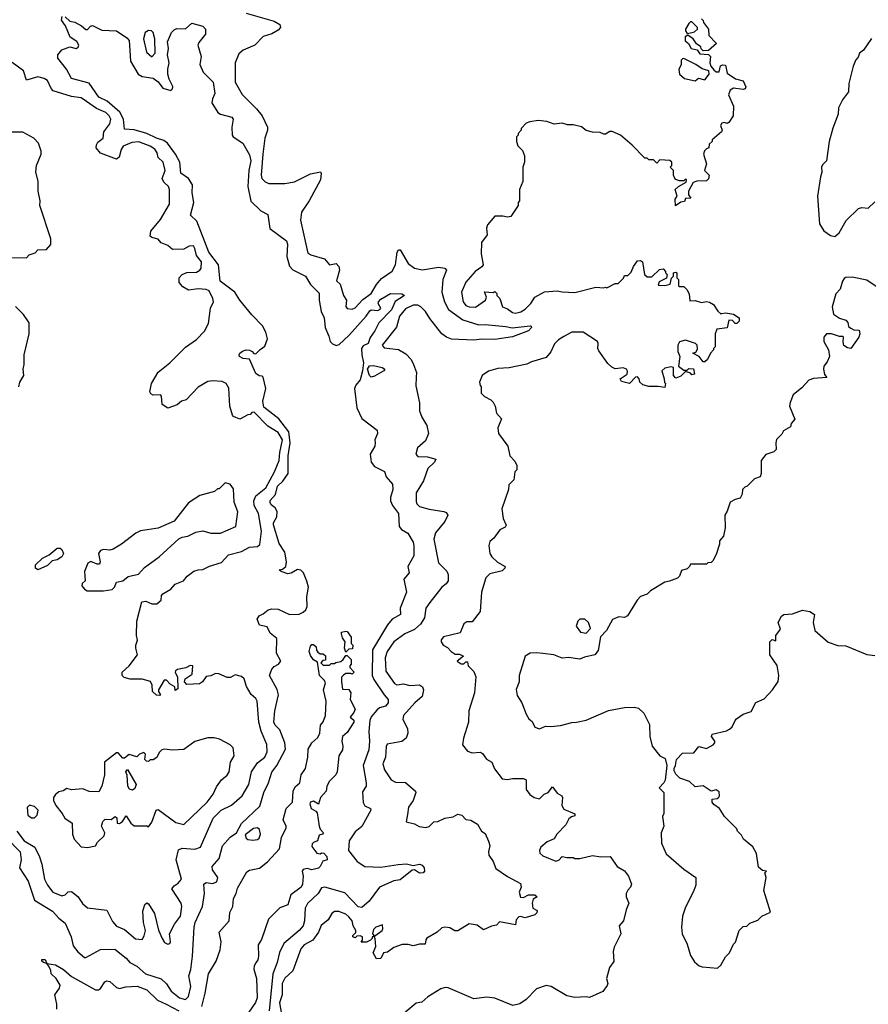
# Model space of a CAD drawing. Extents: x 2210602 to 2357277, y 510288 to 673808.
# Tile 365 of 464: x 2286482 to 2291775, y 624195 to 630334. Entities that reach past the tile are written whole.
import ezdxf

# ---------------------------------------------------------------- set-up
doc = ezdxf.new("R2010")
doc.units = 0

msp = doc.modelspace()

# ---------------------------------------------------------------- linework, layer by layer
at = {"layer": '0CON05XD'}
for points in [[(2288033.1, 625575), (2288055, 625642), (2288086.2, 625683.8), (2288139.5, 625785), (2288135.5, 625825), (2288105, 625906.2), (2288074.4, 625935), (2288066.5, 625955), (2288072.5, 626025), (2288096.7, 626125), (2288087.6, 626157.6), (2288040.8, 626245), (2288054, 626285), (2288068.9, 626301.1), (2288095.7, 626315), (2288110, 626335), (2288082.9, 626385), (2288085.5, 626475.5), (2288045, 626508.8), (2288025, 626548.8), (2287978.3, 626558.3), (2287963.9, 626596.1), (2287975, 626617.5), (2288000.7, 626629.3), (2288032.5, 626655), (2288055, 626660), (2288095, 626659.2), (2288165, 626625.6), (2288225, 626628.2), (2288250.5, 626639.5), (2288266.7, 626655), (2288275.4, 626675), (2288271.8, 626735), (2288282.2, 626795), (2288273, 626833), (2288251.9, 626885), (2288235, 626901.4), (2288214.4, 626905.6), (2288175, 626884.2), (2288155, 626880), (2288113, 626893), (2288100, 626905), (2288121.7, 626908.3), (2288142.5, 626925), (2288146.7, 626955), (2288136.2, 627015), (2288099.2, 627069.2), (2288064.6, 627184.6), (2288065, 627196.7), (2288085.6, 627235), (2288087.1, 627267.1), (2288075, 627290), (2288049.5, 627309.5), (2288044.1, 627324.1), (2288045, 627336.2), (2288077.2, 627372.8), (2288090.5, 627425), (2288123.7, 627456.3), (2288155.4, 627505), (2288155.9, 627614.1), (2288169.5, 627695), (2288159.7, 627765), (2288098.9, 627845), (2288005, 627918.1), (2287998.1, 627955), (2288016.1, 628035), (2288000, 628105), (2287995, 628112.5), (2287975, 628113.8), (2287955, 628128.8), (2287915, 628216.7), (2287875, 628222.5), (2287853.3, 628235), (2287850, 628245), (2287854.1, 628255.9), (2287871.7, 628268.3), (2287894.3, 628275.7), (2287915, 628274), (2287932.5, 628265), (2287942, 628252), (2287955, 628251.2), (2287981.1, 628278.9), (2288011.3, 628298.7), (2288026.5, 628345), (2288016.5, 628385), (2287996.5, 628425), (2287928.8, 628495), (2287855, 628585.5), (2287823.6, 628635), (2287733.1, 628705), (2287720.9, 628805), (2287662.4, 628885), (2287587.4, 629077.4), (2287548.1, 629115), (2287567.5, 629195), (2287557.3, 629255), (2287559.6, 629305), (2287534.7, 629344.7), (2287487.3, 629377.3), (2287480, 629445), (2287454.5, 629495), (2287404.1, 629564.1), (2287381.4, 629581.4), (2287334.8, 629594.8), (2287275, 629624.1), (2287195, 629647.8), (2287135, 629652.5), (2287129.6, 629715), (2287106.9, 629756.9), (2287027.1, 629827.1), (2286975, 629852), (2286915, 629938.8), (2286805, 629968), (2286772.9, 630025), (2286720.6, 630095), (2286719.2, 630115), (2286744.3, 630145.7), (2286794.4, 630165.6), (2286835, 630155.7), (2286847.1, 630162.9), (2286851.1, 630175), (2286837.4, 630197.4), (2286795.8, 630225.8), (2286766.5, 630296.5), (2286742.4, 630332.4), (2286746, 630354)], [(2286765, 630351.4), (2286795, 630325.6), (2286825, 630319.2), (2286867, 630297), (2286895, 630273.3), (2286905, 630273.3), (2286923.8, 630295), (2286935, 630297.8), (2286995, 630268.8), (2287085, 630265.6), (2287150.9, 630220.9), (2287164.3, 630205), (2287172.5, 630075), (2287220, 629995), (2287245, 629980.6), (2287315, 629969.4), (2287346.3, 629946.3), (2287375, 629908), (2287425, 629892), (2287435, 629903.3), (2287436.8, 629916.8), (2287413.6, 629963.6), (2287406.5, 629995), (2287405.5, 630025), (2287414.4, 630065), (2287403.6, 630115), (2287410, 630155), (2287404.7, 630195.3), (2287429.4, 630255), (2287445, 630271.9), (2287461.4, 630278.6), (2287515, 630277.1), (2287555, 630312.5), (2287625, 630293.8), (2287641.2, 630275), (2287641.2, 630245), (2287598.3, 630191.7), (2287592, 630175), (2287612.9, 630105), (2287605.6, 630055), (2287626.8, 630006.8), (2287687.5, 629945), (2287698.9, 629875), (2287685, 629841.2), (2287680, 629815), (2287718.6, 629755), (2287735, 629744.4), (2287805, 629726), (2287813.3, 629715), (2287805.8, 629665), (2287806.7, 629615), (2287814.2, 629604.2), (2287874.5, 629564.5), (2287915, 629492.5), (2287922.5, 629455), (2287910, 629395), (2287905.3, 629295), (2287922.8, 629202.8), (2287985, 629142.5), (2288029.4, 629119.4), (2288042.2, 629032.2), (2288146.2, 628956.2), (2288152.5, 628935), (2288147.8, 628857.8), (2288165, 628797.5), (2288185, 628775.7), (2288264, 628735), (2288295, 628684), (2288349.7, 628629.7), (2288350.5, 628585), (2288362.3, 628515), (2288380.8, 628475), (2288386.4, 628415), (2288409.7, 628360.3), (2288418.5, 628328.5), (2288432.5, 628312.5), (2288455, 628303.3), (2288475, 628310), (2288535.3, 628364.7), (2288641.9, 628485), (2288665, 628518.8), (2288675, 628526), (2288715, 628521.4), (2288731.2, 628528.8), (2288733.8, 628535), (2288718.6, 628565), (2288720, 628575), (2288735, 628590.8), (2288795, 628626.7), (2288865.9, 628625.9), (2288882.5, 628615), (2288823, 628577), (2288800, 628525), (2288721.4, 628445), (2288697.5, 628395), (2288667.8, 628352.2), (2288654.5, 628315), (2288625, 628300.9), (2288614.6, 628285), (2288615.3, 628245), (2288625.4, 628195), (2288619.5, 628145), (2288605, 628088.8), (2288578, 628055), (2288570.8, 628035), (2288584.3, 627915), (2288615, 627848), (2288712.5, 627775), (2288713.3, 627755), (2288696, 627715), (2288700, 627695), (2288697.5, 627675), (2288667.9, 627625), (2288674.4, 627574.4), (2288695, 627549.1), (2288757.5, 627517.5), (2288768, 627485), (2288807.5, 627437.5), (2288810, 627405), (2288794.4, 627355.6), (2288794.4, 627335), (2288807.1, 627305), (2288843.8, 627255), (2288848, 627175), (2288863.3, 627155), (2288902.3, 627132.3), (2288935.7, 627075.7), (2288940.8, 627055), (2288939.3, 626990.7), (2288903.8, 626925), (2288912, 626885), (2288878, 626845), (2288894, 626765), (2288854, 626665), (2288857.5, 626625), (2288805, 626596), (2288775, 626562), (2288682.9, 626405), (2288680, 626245), (2288690, 626220), (2288755, 626125.6), (2288779.2, 626095), (2288780, 626075), (2288763.3, 626055), (2288727, 626043), (2288710, 626030), (2288675, 625987.5), (2288666.2, 625965), (2288658.7, 625895), (2288663.2, 625835), (2288658.6, 625781.4), (2288624.4, 625685), (2288642.9, 625575), (2288642, 625555), (2288619.3, 625520.7), (2288624.1, 625454.1), (2288635, 625432.5), (2288670, 625415), (2288672.5, 625405), (2288615.4, 625304.6), (2288575, 625270), (2288536.9, 625215), (2288533.3, 625155), (2288586.7, 625085), (2288634.7, 625054.7), (2288735, 625050), (2288843, 625067), (2288895, 625070), (2288935, 625060.8), (2288975, 625068), (2288991.7, 625061.7), (2289004.2, 625045), (2289005.7, 625025), (2288998, 625015), (2288975, 625013.1), (2288945, 625032.5), (2288928.9, 625031.1), (2288855, 624971.2), (2288815, 624964.3), (2288725.4, 624924.6), (2288660.9, 624839.1), (2288615, 624798.5), (2288593.2, 624803.2), (2288509.1, 624889.1), (2288384.1, 624925.9), (2288365, 624921.2), (2288343.3, 624885), (2288276.9, 624823.1), (2288262.7, 624795), (2288257.9, 624715), (2288250, 624685), (2288225.6, 624655), (2288128.6, 624575), (2288101.7, 624518.3), (2288088.5, 624455), (2288060, 624385), (2288038.5, 624155)], [(2287894.5, 630374.5), (2288070, 630325), (2288103.8, 630303.8), (2288107.5, 630285), (2288095, 630270), (2288055, 630246.7), (2288001.2, 630228.8), (2287947.5, 630175), (2287876.1, 630143.9), (2287849.3, 630120.7), (2287826.7, 630065), (2287826.2, 629945), (2287868.7, 629868.7), (2287958.7, 629778.7), (2287994, 629735), (2288027.5, 629665), (2288027.5, 629645), (2288011.2, 629595), (2287998.9, 629495), (2287988.6, 629365), (2287992, 629345), (2288013.4, 629323.4), (2288035, 629314), (2288135, 629313.8), (2288195, 629323.8), (2288295, 629373.3), (2288357.5, 629385), (2288362.5, 629375), (2288357.5, 629335), (2288286.7, 629205), (2288240, 629135), (2288233.8, 629085), (2288279.5, 628879.5), (2288297.9, 628867.9), (2288383.3, 628843.3), (2288415, 628806.2), (2288455, 628813.3), (2288473.3, 628795), (2288476.4, 628773.6), (2288457, 628707), (2288480, 628685), (2288502, 628615), (2288520, 628585), (2288516.4, 628546.4), (2288525, 628533.3), (2288555, 628529.2), (2288575, 628537.1), (2288621.1, 628588.9), (2288675, 628626.9), (2288707.8, 628682.2), (2288739.5, 628720.5), (2288805, 628765.7), (2288825.5, 628805), (2288835.7, 628885), (2288845, 628900), (2288855, 628899.2), (2288905.6, 628815), (2288945, 628784.4), (2288995, 628775.6), (2289095, 628792.2), (2289134.2, 628784.2), (2289143.3, 628773.3), (2289120.5, 628715), (2289115.5, 628635), (2289131.5, 628575), (2289156.3, 628526.3), (2289245, 628462.4), (2289345, 628431.1), (2289385, 628434.6), (2289515, 628422.1), (2289552.9, 628412.9), (2289665.7, 628425.7), (2289673, 628423), (2289673.8, 628415), (2289655, 628394.4), (2289555, 628356), (2289445, 628340.5), (2289365, 628342.1), (2289315, 628336.2), (2289175, 628341.9), (2289143.8, 628353.8), (2289115.4, 628375.4), (2289040.5, 628470.5), (2289013.6, 628515), (2288983.3, 628545), (2288965, 628554), (2288935, 628554.7), (2288888.2, 628531.8), (2288850.8, 628485), (2288832.9, 628417.1), (2288743.3, 628305), (2288755, 628287.5), (2288845, 628278), (2288891.2, 628251.2), (2288923.8, 628215), (2288938.8, 628185), (2288956, 628135), (2288954, 628105), (2288952.3, 628052.3), (2288975.8, 627945.8), (2288976, 627895), (2288990, 627855), (2289021.2, 627805), (2289031.2, 627755), (2289012.3, 627707.7), (2288963.3, 627665), (2288952.5, 627625), (2288965, 627610), (2289025, 627608.8), (2289077.5, 627595), (2289070, 627575), (2289028, 627535), (2289001.2, 627458.8), (2288954, 627385), (2288955, 627330), (2288958.8, 627315), (2288975, 627300), (2289035, 627282.9), (2289127.5, 627267.5), (2289141.2, 627261.2), (2289153.3, 627245), (2289134.2, 627205), (2289075, 627134), (2289064.4, 627095), (2289095, 626946.7), (2289146.2, 626895), (2289153.8, 626875), (2289153.8, 626835), (2289142.5, 626817.5), (2289113.8, 626796.2), (2289040.3, 626699.7), (2289015.7, 626664.3), (2289005.8, 626604.2), (2288981.9, 626565), (2288945, 626532.7), (2288884, 626505), (2288815.7, 626455), (2288773.3, 626395), (2288761.5, 626355), (2288765, 626272.5), (2288818.8, 626195), (2288835, 626186), (2288875, 626193.8), (2288915, 626183.8), (2288975, 626186), (2288993.3, 626175), (2289001.2, 626155), (2288991.2, 626115), (2288946, 626075), (2288875.8, 625995), (2288871.9, 625971.9), (2288900, 625915), (2288902, 625885), (2288893.3, 625855), (2288865.8, 625834.2), (2288773.6, 625816.4), (2288767, 625803), (2288764.2, 625735), (2288747.5, 625695), (2288757.3, 625657.3), (2288798, 625595), (2288825, 625580.6), (2288887.6, 625577.6), (2288950, 625525), (2288953.3, 625515), (2288936.2, 625465), (2288907.5, 625425), (2288900.7, 625379.3), (2288893.3, 625333.3), (2288945, 625320), (2288973.6, 625303.6), (2289015, 625297.5), (2289035, 625303.3), (2289065, 625332.5), (2289090, 625335), (2289133.6, 625356.4), (2289186.4, 625363.6), (2289215, 625380), (2289240, 625375), (2289265, 625347.5), (2289295, 625342.5), (2289338.3, 625318.3), (2289362.5, 625275), (2289385, 625260), (2289405, 625212.5), (2289413.8, 625185), (2289406.2, 625145), (2289408.8, 625125), (2289435.9, 625085.9), (2289452.1, 625042.1), (2289525, 624991.2), (2289605, 624947.5), (2289610, 624925), (2289596.2, 624895), (2289605, 624863.3), (2289625, 624861.2), (2289655, 624877.5), (2289695, 624877.5), (2289710, 624865), (2289685, 624850), (2289677.5, 624825), (2289682.5, 624795), (2289709.3, 624779.3), (2289707.5, 624765), (2289695, 624753.8), (2289635, 624733.8), (2289605, 624742.5), (2289595, 624740), (2289578.3, 624721.7), (2289575, 624690), (2289475, 624710), (2289455, 624687.5), (2289425, 624682.5), (2289375, 624660), (2289335, 624687.5), (2289285, 624697.5), (2289215, 624652.5), (2289195, 624652.5), (2289165, 624672.5), (2289133.6, 624676.4), (2289115, 624672.5), (2289086.1, 624643.9), (2289022.3, 624607.7), (2289014, 624596), (2289010, 624570), (2288975, 624570), (2288935, 624560), (2288905, 624567.5), (2288867, 624567), (2288815, 624550), (2288775, 624520), (2288750, 624515), (2288735, 624480), (2288708.3, 624478.3), (2288687.5, 624515), (2288702.5, 624555), (2288700, 624605), (2288690, 624620), (2288680, 624615), (2288680, 624605), (2288670, 624595), (2288645, 624582.5), (2288611.7, 624581.7), (2288620, 624595), (2288620, 624615), (2288605, 624622.5), (2288585, 624620), (2288575, 624610), (2288560, 624615), (2288560, 624625), (2288577.5, 624642.5), (2288577.5, 624655), (2288561.2, 624685), (2288556, 624715), (2288535, 624741.2), (2288515, 624756.2), (2288473, 624773), (2288445, 624773.3), (2288428.3, 624761.7), (2288405, 624722.5), (2288362.7, 624687.3), (2288346.2, 624645), (2288311.2, 624595), (2288256, 624565), (2288235, 624540), (2288185.5, 624404.5), (2288135, 624357.1), (2288118.8, 624325), (2288118.5, 624255), (2288101.5, 624205), (2288124.6, 624074.6)], [(2290735, 630340), (2290745, 630330), (2290747.5, 630317.5), (2290777.5, 630275), (2290780, 630235), (2290827.5, 630185), (2290778.3, 630141.7), (2290745, 630140), (2290731.7, 630151.7), (2290730, 630165), (2290703.6, 630183.6), (2290683.3, 630215), (2290648.3, 630238.3), (2290632.9, 630227.1), (2290632.2, 630202.2), (2290653.3, 630185), (2290670, 630155), (2290707, 630147), (2290725, 630122.5), (2290778.3, 630118.3), (2290790, 630105), (2290787.5, 630065), (2290792.5, 630045), (2290810.7, 630020.7), (2290825, 630010), (2290845, 630010), (2290853.6, 630046.4), (2290865, 630052.5), (2290885, 630050), (2290895, 630000), (2290946.4, 629966.4), (2290995, 629953.3), (2291010, 629915), (2291005.9, 629904.1), (2290995, 629900), (2290935, 629906.7), (2290912.5, 629895), (2290902.5, 629865), (2290934, 629795), (2290932.5, 629735), (2290905, 629692.5), (2290895, 629687.5), (2290875, 629693.3), (2290860.7, 629689.3), (2290853.3, 629675), (2290862.5, 629645), (2290860, 629635), (2290800, 629585), (2290800, 629575), (2290782.5, 629557.5), (2290780, 629535), (2290765, 629530), (2290753, 629517), (2290747.5, 629495), (2290766.7, 629435), (2290753.3, 629395), (2290782.5, 629365), (2290778.3, 629341.7), (2290765, 629330), (2290705, 629327.5), (2290681.7, 629318.3), (2290652.5, 629265), (2290652.5, 629242.5), (2290668.3, 629221.7), (2290635, 629220), (2290628.3, 629201.7), (2290605, 629197.5), (2290573, 629173), (2290570, 629215), (2290582.5, 629235), (2290570, 629275), (2290590, 629295), (2290638.3, 629321.7), (2290640, 629335), (2290635, 629340), (2290625, 629330), (2290595, 629330), (2290570.7, 629340.7), (2290560, 629365), (2290560, 629395), (2290540, 629415), (2290550, 629425), (2290550, 629445), (2290537, 629457), (2290475, 629460), (2290455, 629440), (2290435, 629460), (2290405, 629460), (2290395, 629470), (2290381.7, 629471.7), (2290303, 629553), (2290230, 629615), (2290177, 629637), (2290163, 629637), (2290135, 629620), (2290125, 629620), (2290101.7, 629631.7), (2290055, 629633.3), (2290015, 629643.3), (2289985, 629666.7), (2289935, 629678.8), (2289899.3, 629679.3), (2289865, 629690), (2289815, 629683.8), (2289769.3, 629699.3), (2289715, 629706.7), (2289663, 629697), (2289641.7, 629688.3), (2289610, 629655), (2289610, 629645), (2289590, 629625), (2289590, 629615), (2289580, 629605), (2289580, 629575), (2289588.3, 629548.3), (2289618.3, 629518.3), (2289630, 629485), (2289630, 629445), (2289620, 629415), (2289620, 629325), (2289600, 629275), (2289600, 629205), (2289590, 629195), (2289590, 629175), (2289545, 629107.5), (2289525, 629102.5), (2289495, 629110), (2289445, 629110), (2289400, 629055), (2289392.5, 629035), (2289397, 628993), (2289362.5, 628945), (2289360, 628875), (2289372.5, 628805), (2289365, 628792.5), (2289323.3, 628765), (2289265, 628697.5), (2289236.7, 628635), (2289247.5, 628575), (2289265, 628553.3), (2289285, 628543.3), (2289325, 628542.5), (2289387.5, 628585), (2289392.5, 628605), (2289381.7, 628638.3), (2289435, 628632.5), (2289445, 628640), (2289457, 628627), (2289457.5, 628615), (2289477.5, 628595), (2289492.5, 628545), (2289525, 628532.5), (2289555, 628508.8), (2289575, 628504.3), (2289606.8, 628513.2), (2289635, 628530), (2289670.8, 628565), (2289695.6, 628604.4), (2289755, 628637.5), (2289835, 628643.3), (2289865, 628636.7), (2289945, 628633.8), (2290075, 628666.7), (2290125, 628662.5), (2290135, 628667.5), (2290145, 628662.5), (2290195, 628690), (2290215, 628690), (2290248.3, 628721.7), (2290255, 628740), (2290275, 628740), (2290295, 628760), (2290310, 628795), (2290335, 628830), (2290355, 628832.5), (2290367.5, 628825), (2290380, 628745), (2290395, 628730), (2290425, 628730), (2290473, 628777), (2290495, 628780), (2290510, 628765), (2290510, 628755), (2290520, 628745), (2290516.7, 628723.3), (2290470.7, 628699.3), (2290465, 628680), (2290505, 628677.5), (2290540, 628685), (2290548.3, 628721.7), (2290560, 628735), (2290560, 628755), (2290575, 628760), (2290580, 628755), (2290580, 628725), (2290590, 628715), (2290590, 628675), (2290595, 628670), (2290625, 628670), (2290643, 628653), (2290657.5, 628625), (2290661.7, 628581.7), (2290695, 628582.5), (2290735, 628570), (2290765, 628576.7), (2290785, 628572.5), (2290809.3, 628559.3), (2290837, 628517), (2290855, 628500), (2290861.7, 628501.7), (2290885, 628507.5), (2290935, 628497.5), (2290970, 628475), (2290970, 628455), (2290955, 628440), (2290945, 628440), (2290928.3, 628458.3), (2290905, 628460), (2290895, 628412.5), (2290830, 628405), (2290820, 628375), (2290820, 628295), (2290810, 628285), (2290810, 628275), (2290790, 628255), (2290772.5, 628215), (2290755, 628200), (2290745, 628200), (2290720, 628235), (2290680, 628255), (2290698.3, 628261.7), (2290709.3, 628280.7), (2290706.7, 628305), (2290697.5, 628315), (2290635, 628336.7), (2290597.5, 628325), (2290587.5, 628305), (2290587.5, 628265), (2290600, 628235), (2290590, 628175), (2290625, 628150), (2290645, 628150), (2290655, 628160), (2290685, 628157.5), (2290690, 628125), (2290675, 628120), (2290665, 628130), (2290635, 628140), (2290605, 628112.5), (2290575, 628100), (2290560, 628115), (2290560, 628165), (2290545, 628170), (2290505, 628162.5), (2290487.5, 628145), (2290502.5, 628095), (2290503, 628073), (2290510, 628065), (2290505, 628040), (2290465, 628047.5), (2290405, 628047.5), (2290368.3, 628058.3), (2290350, 628075), (2290346.7, 628095), (2290335, 628107.5), (2290322.5, 628105), (2290285, 628066.2), (2290235, 628077.5), (2290227.5, 628095), (2290270, 628125), (2290273, 628143), (2290266, 628156), (2290245, 628163.3), (2290195, 628156.7), (2290175, 628167.5), (2290150.7, 628190.7), (2290095, 628270), (2290087.5, 628285), (2290090, 628315), (2290085, 628327.5), (2289995.7, 628385.7), (2289925, 628385.8), (2289875, 628360), (2289841.9, 628338.1), (2289817.7, 628312.3), (2289795, 628262.5), (2289765, 628227.5), (2289675, 628201.2), (2289645, 628186.2), (2289535, 628164), (2289465, 628160), (2289405, 628143.3), (2289366.7, 628115), (2289350, 628075), (2289353, 628053), (2289360, 628045), (2289360, 628005), (2289380, 627985), (2289420, 627965), (2289435, 627950), (2289447.5, 627925), (2289455, 627880), (2289487.5, 627845), (2289465, 627790), (2289468.8, 627755), (2289527.5, 627675), (2289540, 627615), (2289570.7, 627580.7), (2289583.3, 627555), (2289581.7, 627528.3), (2289570, 627515), (2289563.3, 627465), (2289533.3, 627435), (2289530, 627405), (2289490, 627285), (2289497.5, 627225), (2289516.4, 627183.6), (2289509.3, 627170.7), (2289477, 627153), (2289439.3, 627100.7), (2289415, 627080), (2289407.5, 627055), (2289414, 627005), (2289425.9, 626985.9), (2289462.1, 626952.1), (2289510, 626925), (2289507.5, 626915), (2289491.7, 626898.3), (2289415, 626879.2), (2289390, 626855), (2289363.1, 626765), (2289354.2, 626645), (2289305, 626580), (2289270.7, 626579.3), (2289251.7, 626568.3), (2289228.8, 626511.2), (2289124.2, 626485.8), (2289111.7, 626468.3), (2289111.2, 626455), (2289122.5, 626435), (2289149.3, 626419.3), (2289173.9, 626393.9), (2289198.3, 626378.3), (2289225, 626377.5), (2289250, 626365), (2289210, 626335), (2289235, 626317.5), (2289251.7, 626318.3), (2289265, 626330), (2289275, 626330), (2289280, 626305), (2289315, 626270), (2289327.7, 626237.7), (2289317.7, 626137.7), (2289284, 626025), (2289281.2, 625955), (2289250, 625855), (2289243, 625813), (2289275, 625773.3), (2289305, 625763.3), (2289355, 625766.2), (2289369.5, 625759.5), (2289394.1, 625724.1), (2289426.7, 625705), (2289444.2, 625664.2), (2289491.7, 625601.7), (2289525, 625596.2), (2289556.1, 625603.9), (2289625, 625602.5), (2289640, 625595), (2289640, 625535), (2289663.6, 625503.6), (2289690, 625485), (2289725, 625476.7), (2289753.9, 625506.1), (2289777.5, 625515), (2289805, 625550), (2289835, 625512.5), (2289862.5, 625495), (2289867.5, 625485), (2289862.5, 625435), (2289875, 625412.5), (2289945, 625382.5), (2289945, 625370), (2289923, 625363), (2289907.5, 625352.5), (2289888.8, 625315), (2289832.5, 625255), (2289815, 625227.5), (2289771.7, 625208.3), (2289732.5, 625175), (2289723.3, 625155), (2289726.4, 625136.4), (2289745, 625120), (2289825, 625086.7), (2289845, 625093.3), (2289865, 625117.5), (2289895, 625110), (2289935, 625110), (2289945, 625103.3), (2289975, 625103.8), (2290055, 625123.8), (2290106.4, 625113.6), (2290165, 625117.5), (2290207.5, 625055), (2290255, 625027.5), (2290278.8, 624995), (2290297.5, 624945), (2290292.5, 624925), (2290275, 624907.5), (2290264, 624885), (2290264, 624865), (2290281.2, 624825), (2290263.8, 624785), (2290248.8, 624715), (2290221.2, 624685), (2290230.8, 624635), (2290188.8, 624551.2), (2290184, 624525), (2290188.3, 624461.7), (2290160, 624425), (2290142.5, 624355), (2290150, 624325), (2290147, 624313), (2290120, 624275), (2290035, 624237.5), (2290015, 624242.5), (2289945, 624237.5), (2289895, 624247.5), (2289796.1, 624306.1), (2289765, 624312.5), (2289705, 624292.5), (2289640, 624225), (2289601.7, 624198.3), (2289558.3, 624188.3), (2289445, 624233.3), (2289395, 624238.8), (2289315, 624228.8), (2289155, 624296.7), (2289135, 624298.8), (2289108.3, 624291.7), (2289027.7, 624242.3), (2288990.7, 624209.3), (2288955, 624202.5), (2288825, 624093.3)], [(2290645, 630247.5), (2290665, 630253.3), (2290691.7, 630258.3), (2290710, 630275), (2290710, 630285), (2290675, 630320), (2290665, 630320), (2290655, 630310), (2290633.9, 630276.1), (2290634.1, 630264.1), (2290645, 630247.5)], [(2287305, 630103.8), (2287327.8, 630125), (2287325.5, 630215.5), (2287314, 630255), (2287304.3, 630264.3), (2287285, 630268), (2287265, 630253.8), (2287254.5, 630215), (2287272.1, 630132.1), (2287305, 630103.8)], [(2291795, 630216.7), (2291745.8, 630144.2), (2291720, 630125), (2291711.7, 630101.7), (2291697.5, 630085), (2291680, 630045), (2291653.5, 629936.5), (2291652, 629885), (2291613.3, 629835), (2291590, 629785), (2291586.2, 629745), (2291552.7, 629657.3), (2291531.2, 629575), (2291513.8, 629455), (2291489.7, 629430.3), (2291483.1, 629415), (2291485.7, 629384.3), (2291476.2, 629355), (2291458.8, 629235), (2291470.7, 629060.7), (2291497, 629017), (2291538.3, 628988.3), (2291567, 628983), (2291592.5, 629005), (2291637, 629083), (2291713.9, 629156.1), (2291735, 629163.3), (2291775, 629160), (2291815, 629198.8)], [(2290695, 629952.5), (2290715, 629970), (2290755, 629960), (2290782.5, 629995), (2290780, 630015), (2290738.3, 630028.3), (2290700, 630055), (2290625, 630092.5), (2290615, 630090), (2290608.3, 630081.7), (2290607, 630053), (2290592.5, 630025), (2290597.5, 629995), (2290628.3, 629968.3), (2290695, 629952.5)], [(2286464.1, 625274.1), (2286508.9, 625215), (2286575.7, 625175), (2286605.8, 625115), (2286619.7, 625069.7), (2286637.1, 624975), (2286655, 624938.8), (2286688, 624895), (2286745, 624871.9), (2286765, 624878), (2286785, 624896.2), (2286805, 624898.8), (2286845, 624866.2), (2286873.6, 624823.6), (2286905, 624796), (2287025, 624782.5), (2287060.3, 624710.3), (2287085, 624681.4), (2287135, 624661.2), (2287205, 624604), (2287245, 624600), (2287258.8, 624621.2), (2287265.7, 624655), (2287254.4, 624705), (2287250, 624775), (2287261.7, 624818.3), (2287275, 624827.5), (2287285, 624822.5), (2287321.7, 624761.7), (2287347.9, 624657.9), (2287371.2, 624605), (2287385, 624580), (2287405, 624570), (2287417.5, 624575), (2287423.3, 624585), (2287416.7, 624635), (2287448, 624695), (2287484.4, 624745.6), (2287493.8, 624805), (2287488.8, 624825), (2287431.2, 624915), (2287445.8, 624934.2), (2287469.4, 624950.6), (2287490, 624975), (2287458.1, 625095), (2287471.7, 625158.3), (2287495, 625168), (2287575, 625162.9), (2287610, 625175), (2287689.4, 625355), (2287738, 625405), (2287803.6, 625436.4), (2287869.2, 625495), (2287910.8, 625565), (2287927.1, 625645), (2287965, 625701.2), (2288011.2, 625735), (2288025, 625770), (2288024.2, 625815), (2287987.8, 625897.8), (2287974.2, 625955), (2287964, 626085), (2287955, 626101.2), (2287925.9, 626125.9), (2287895.8, 626175.8), (2287881.2, 626225), (2287865, 626238.8), (2287825, 626250), (2287796.4, 626233.6), (2287776.4, 626233.6), (2287723.8, 626256.2), (2287702.5, 626257.5), (2287675, 626242.5), (2287645, 626240), (2287622.5, 626205), (2287602.5, 626192.5), (2287525, 626190), (2287510, 626205), (2287514, 626225), (2287557.5, 626252.5), (2287562.5, 626305), (2287545, 626308), (2287517.5, 626292.5), (2287466.8, 626283.2), (2287453.3, 626275), (2287451.2, 626265), (2287465.8, 626235), (2287468.3, 626161.7), (2287451.7, 626151.7), (2287450, 626175), (2287420.7, 626190.7), (2287397, 626217), (2287383, 626217), (2287346.7, 626155), (2287346.7, 626145), (2287360, 626125), (2287355, 626120), (2287335, 626123.3), (2287310, 626145), (2287307.5, 626185), (2287297, 626207), (2287245, 626222.5), (2287171.7, 626221.7), (2287133.7, 626233.7), (2287120.8, 626245), (2287120, 626265), (2287165.2, 626304.8), (2287216, 626375), (2287206, 626415), (2287206.2, 626435), (2287217.5, 626465), (2287211.2, 626495), (2287211.9, 626585), (2287243.3, 626705), (2287268.3, 626708.3), (2287305, 626692), (2287337, 626693), (2287363.3, 626715), (2287366.7, 626745), (2287373.8, 626755), (2287425, 626784), (2287450.8, 626815), (2287482.7, 626827.3), (2287503.6, 626836.4), (2287526, 626865), (2287568.8, 626895), (2287595, 626904.5), (2287625, 626906.5), (2287665, 626926.5), (2287740.9, 626949.1), (2287785, 626997.9), (2287865, 627018.5), (2287915, 627045.4), (2287965, 627048.6), (2287978.7, 627061.3), (2287990.8, 627145), (2287971.8, 627255), (2287944.7, 627305), (2287941.2, 627335), (2287955.3, 627364.8), (2288017.9, 627415), (2288072.1, 627515), (2288099.6, 627585), (2288103.9, 627636.1), (2288121.1, 627715), (2288095, 627759.4), (2288029.4, 627799.4), (2287945, 627886.7), (2287930, 627885), (2287918.3, 627871.7), (2287905, 627870), (2287855, 627842.5), (2287815, 627860), (2287808.3, 627868.3), (2287792.5, 627925), (2287787, 628037), (2287770, 628065), (2287745, 628077.5), (2287685, 628082.5), (2287655, 628077.5), (2287595, 628042.5), (2287520, 627965), (2287490, 627955), (2287465, 627932.5), (2287405, 627912.5), (2287370, 627935), (2287366.4, 627986.4), (2287360, 627995), (2287315, 627992.5), (2287300.7, 628000.7), (2287293.6, 628013.6), (2287304.1, 628065.9), (2287345, 628137.5), (2287417.5, 628195), (2287517, 628293), (2287585, 628340), (2287635, 628392.5), (2287659.3, 628440.7), (2287672.5, 628535), (2287690, 628575), (2287686.7, 628595), (2287663, 628643), (2287645, 628651.4), (2287595, 628656.4), (2287535, 628647.5), (2287498.7, 628668.7), (2287475.8, 628695.8), (2287476, 628725), (2287494.2, 628745.8), (2287525, 628758.8), (2287585, 628760), (2287605, 628772), (2287614.4, 628785.6), (2287615.7, 628825), (2287584.4, 628864.4), (2287575, 628907.5), (2287565, 628923.3), (2287538.3, 628921.7), (2287505, 628903.3), (2287435, 628902), (2287405.7, 628925.7), (2287363.2, 628943.2), (2287345.6, 628965.6), (2287305.5, 628975.5), (2287295.7, 628985), (2287300.6, 629015), (2287360.7, 629089.3), (2287416.2, 629185), (2287416.7, 629275), (2287410, 629295), (2287380.6, 629320.6), (2287370.6, 629345), (2287389.2, 629395), (2287376, 629445), (2287346.2, 629475), (2287340, 629505), (2287325, 629526.9), (2287295, 629545.5), (2287225, 629572.5), (2287181.1, 629568.9), (2287126.2, 629545), (2287114.3, 629525.7), (2287102.7, 629477.3), (2287085, 629464), (2286985, 629502.5), (2286958.8, 629535), (2286960, 629555), (2286970, 629570), (2287003.3, 629595), (2287007.1, 629635), (2287043.8, 629685), (2287050.8, 629715), (2287040.4, 629735), (2287019.5, 629755), (2286961.3, 629781.3), (2286898.6, 629825), (2286865, 629846.7), (2286805, 629855.5), (2286691.2, 629891.2), (2286677.5, 629905), (2286656.2, 629955), (2286635, 629967.5), (2286595, 629978.1), (2286525, 629956.7), (2286506.3, 630016.3), (2286435, 630067.1)], [(2286428.3, 628851.7), (2286525, 628850), (2286541.7, 628868.3), (2286578.3, 628881.7), (2286595, 628900), (2286648.3, 628901.7), (2286677, 628933), (2286677, 628967), (2286607.5, 629175), (2286610, 629205), (2286597.5, 629265), (2286597.5, 629325), (2286582.5, 629385), (2286587.5, 629425), (2286616.7, 629495), (2286616.7, 629515), (2286600, 629565), (2286570, 629595), (2286502.3, 629632.3), (2286435, 629632.5)], [(2291825, 628670), (2291765, 628710), (2291675, 628728.8), (2291635, 628726.2), (2291625, 628720), (2291614.2, 628705), (2291600, 628655), (2291572.9, 628625), (2291550, 628545), (2291557.5, 628497.5), (2291595, 628472.5), (2291635, 628460), (2291647, 628447), (2291651.7, 628421.7), (2291665, 628410), (2291685, 628400), (2291718.3, 628398.3), (2291722.5, 628375), (2291716.7, 628355), (2291665, 628283.3), (2291645, 628287.5), (2291623, 628303), (2291617.5, 628325), (2291620, 628355), (2291615, 628360), (2291595, 628360), (2291546.1, 628376.1), (2291513.6, 628376.4), (2291497.5, 628355), (2291497, 628327), (2291527.5, 628275), (2291532.5, 628235), (2291518.3, 628201.7), (2291497.5, 628175), (2291496.2, 628155), (2291502.7, 628122.7), (2291517, 628103), (2291433.9, 628096.1), (2291403.9, 628086.1), (2291361.2, 628038.8), (2291306.7, 627995), (2291287.5, 627947.5), (2291283.9, 627923.9), (2291317, 627843), (2291293, 627817), (2291290, 627795), (2291245, 627770), (2291235, 627750), (2291203, 627717), (2291197.5, 627695), (2291200, 627655), (2291185, 627640), (2291135, 627622.5), (2291107.5, 627585), (2291107.5, 627505), (2291100, 627485), (2291065, 627472.5), (2291020, 627425), (2291005, 627420), (2290990, 627405), (2290987.5, 627375), (2290975, 627350), (2290945, 627342.5), (2290912.5, 627325), (2290895, 627270), (2290880, 627245), (2290882.5, 627165), (2290871.2, 627115), (2290847.5, 627085), (2290846.7, 627065), (2290825, 627000), (2290805, 626960), (2290795, 626950), (2290773, 626947), (2290765, 626940), (2290665, 626940), (2290660, 626925), (2290645, 626910), (2290610.7, 626899.3), (2290597.5, 626865), (2290585, 626852.5), (2290535, 626832.5), (2290505, 626827.5), (2290417, 626773), (2290395, 626752.5), (2290355, 626737.5), (2290332.5, 626715), (2290273, 626617), (2290255, 626607.5), (2290218.3, 626611.7), (2290180, 626595), (2290142.5, 626525), (2290103.9, 626486.1), (2290089.3, 626400.7), (2290070, 626375), (2290005, 626360), (2289975, 626346.7), (2289905, 626357.5), (2289865, 626353.3), (2289814.1, 626374.1), (2289745, 626382.5), (2289705, 626387.1), (2289666.4, 626383.6), (2289634.2, 626365.8), (2289596.7, 626245), (2289596.2, 626205), (2289577.5, 626157.5), (2289585, 626120), (2289613.3, 626075), (2289640, 626005), (2289657.5, 625975), (2289678.3, 625958.3), (2289695, 625922.5), (2289725, 625912.5), (2289760.7, 625929.3), (2289795, 625926.7), (2289855, 625933.3), (2289925, 625952.5), (2289955, 625953.3), (2290015, 625967.5), (2290155, 626026.7), (2290255, 626046.7), (2290315, 626047.5), (2290341.7, 626041.7), (2290375, 626010), (2290409.3, 625939.3), (2290412.5, 625865), (2290427.5, 625805), (2290473.6, 625743.6), (2290508.3, 625728.3), (2290517.5, 625685), (2290507, 625593), (2290500, 625575), (2290470, 625545), (2290500, 625515), (2290498.8, 625385), (2290491.2, 625365), (2290500, 625305), (2290482, 625265), (2290485, 625200), (2290513.6, 625133.6), (2290625, 625037.5), (2290700, 624985), (2290698.3, 624938.3), (2290687.5, 624905), (2290632.5, 624795), (2290616.7, 624745), (2290610, 624675), (2290613.3, 624635), (2290645, 624570), (2290665, 624500), (2290690.7, 624460.7), (2290720, 624435), (2290738.3, 624428.3), (2290835, 624420), (2290855, 624440), (2290885, 624490), (2290910, 624515), (2290935, 624570), (2290947, 624583), (2290970, 624655), (2290995, 624680), (2291018.3, 624681.7), (2291035, 624700), (2291085, 624720), (2291110, 624745), (2291165, 624770), (2291122.5, 624905), (2291137.5, 624985), (2291130, 625015), (2291140, 625025), (2291115, 625030), (2291089.3, 625049.3), (2291076.7, 625135), (2291055, 625177.5), (2290997.5, 625225), (2290985, 625250), (2290960, 625275), (2290955, 625290), (2290877.5, 625365), (2290846.2, 625416.2), (2290810.7, 625440.7), (2290800, 625455), (2290800, 625475), (2290831.7, 625478.3), (2290843, 625487), (2290847.5, 625495), (2290845, 625520), (2290825, 625532.5), (2290795, 625523.8), (2290745, 625557.5), (2290695, 625550), (2290660, 625585), (2290600, 625605), (2290575, 625630), (2290565, 625650), (2290563.8, 625665), (2290572, 625685), (2290578.1, 625721.9), (2290615, 625760), (2290687, 625763), (2290718.3, 625801.7), (2290765, 625790), (2290806.4, 625813.6), (2290817.5, 625825), (2290817.5, 625835), (2290797.5, 625865), (2290800.7, 625879.3), (2290889.7, 625900.3), (2290909.1, 625910.9), (2290926.7, 625925), (2290943.8, 625965), (2290953.8, 625975), (2290995, 626003.8), (2291045, 626021.2), (2291073.6, 626076.4), (2291125, 626100), (2291177.5, 626155), (2291211.7, 626208.3), (2291217.5, 626245), (2291207, 626307), (2291160, 626375), (2291160, 626455), (2291175, 626470), (2291198.3, 626461.7), (2291197.5, 626495), (2291226.7, 626535), (2291212.5, 626575), (2291234.2, 626615.8), (2291247.5, 626625), (2291301.2, 626628.8), (2291365, 626653.3), (2291410, 626645), (2291440, 626625), (2291431.2, 626575), (2291441.2, 626525), (2291523.9, 626453.9), (2291585, 626432.5), (2291635, 626430), (2291765, 626376.7), (2291815, 626370)], [(2286476.7, 628045), (2286483.3, 628075), (2286507.5, 628115), (2286502.5, 628155), (2286510, 628185), (2286510, 628245), (2286540, 628375), (2286540, 628445), (2286505.8, 628495.8), (2286455, 628546.7)], [(2288675, 628106.4), (2288663.9, 628115), (2288652.1, 628155), (2288664, 628176), (2288688.5, 628178.5), (2288742.5, 628165), (2288760, 628155), (2288753.8, 628145), (2288695, 628112.5), (2288675, 628106.4)], [(2286903.6, 626773.6), (2287005, 626773.8), (2287057.7, 626782.3), (2287073.3, 626795), (2287085, 626826.7), (2287125, 626836), (2287158.3, 626861.7), (2287223.6, 626876.4), (2287260.7, 626919.3), (2287352.5, 626985), (2287473.6, 627096.4), (2287495, 627107.5), (2287530, 627115), (2287580.7, 627139.3), (2287625, 627146.7), (2287675, 627133.3), (2287735, 627132.5), (2287830, 627175), (2287843.3, 627265), (2287820, 627325), (2287815, 627410), (2287795, 627437.5), (2287763, 627447), (2287725, 627410), (2287715, 627410), (2287697, 627393), (2287605, 627367.5), (2287535, 627322.5), (2287445, 627207.5), (2287346.4, 627163.6), (2287235, 627147.5), (2287206.4, 627133.6), (2287116.1, 627063.9), (2287065, 627033.3), (2287045, 627026.7), (2287005, 627030), (2286986.4, 627023.6), (2286973.3, 627005), (2286983.3, 626955), (2286980, 626940), (2286965, 626940), (2286925, 626956.7), (2286907.5, 626945), (2286887, 626893), (2286890, 626835), (2286871.7, 626818.3), (2286870, 626805), (2286885, 626782.5), (2286903.6, 626773.6)], [(2286595, 626904.7), (2286580, 626915), (2286579.5, 626935), (2286625, 626977.8), (2286665, 626996.7), (2286715, 627038.9), (2286735, 627039.2), (2286745, 627030.8), (2286755.4, 627005.4), (2286745, 626984.6), (2286715, 626966.4), (2286685, 626961.2), (2286655, 626930.4), (2286595, 626904.7)], [(2290015, 626510), (2290041.7, 626538.3), (2290030, 626575), (2290005.9, 626595.9), (2289975, 626596.7), (2289962.5, 626585), (2289953, 626553), (2289980, 626515), (2290015, 626510)], [(2288515, 626390), (2288507.5, 626415), (2288512.5, 626455), (2288495, 626480), (2288490, 626505), (2288490, 626515), (2288515, 626522.5), (2288525, 626520), (2288550, 626485), (2288550, 626445), (2288560, 626435), (2288558.3, 626411.7), (2288535, 626410), (2288515, 626390)], [(2287618.1, 624181.9), (2287639.5, 624265), (2287658.5, 624385), (2287707.1, 624465), (2287731.9, 624535), (2287738.9, 624585), (2287726, 624645), (2287787.5, 624715), (2287793.4, 624766.6), (2287810.6, 624805), (2287814.4, 624855), (2287832.3, 624885), (2287841.2, 624918.8), (2287899.3, 625020.7), (2287915, 625030.6), (2287976.8, 625043.2), (2288027.3, 625082.7), (2288103.1, 625165), (2288113.9, 625235), (2288143.1, 625295), (2288144.2, 625305), (2288126, 625345), (2288144.2, 625415.8), (2288183.3, 625455), (2288188, 625525), (2288199.2, 625550.8), (2288230, 625575), (2288236.7, 625625), (2288264, 625665), (2288280, 625735), (2288280.8, 625785), (2288304, 625825), (2288342.2, 625857.8), (2288352.9, 625885), (2288358.8, 625935), (2288374.2, 625955.8), (2288388.8, 625995), (2288394.2, 626085), (2288376, 626155), (2288389.3, 626199.3), (2288383.3, 626215), (2288351.2, 626245), (2288338.3, 626328.3), (2288315, 626342.5), (2288295, 626370), (2288287.5, 626395), (2288295, 626427.5), (2288305, 626437.5), (2288315, 626437.5), (2288330, 626425), (2288333, 626403), (2288341.7, 626391.7), (2288355, 626380), (2288375, 626380), (2288388.3, 626368.3), (2288388.3, 626341.7), (2288371.7, 626338.3), (2288360, 626325), (2288375, 626310), (2288415, 626310), (2288425, 626320), (2288445, 626320), (2288453, 626327), (2288485, 626333.3), (2288500, 626345), (2288515, 626370), (2288525, 626370), (2288550, 626345), (2288550, 626315), (2288540, 626305), (2288540, 626295), (2288567.5, 626265), (2288555, 626252.5), (2288547.5, 626257.5), (2288517, 626257), (2288501.7, 626248.3), (2288490, 626235), (2288488.8, 626205), (2288495, 626160), (2288535, 626157.5), (2288546.4, 626136.4), (2288542.5, 626095), (2288573.3, 626035), (2288566.7, 626015), (2288543.3, 625985), (2288565, 625967.5), (2288566.7, 625955), (2288525, 625890), (2288495.7, 625864.3), (2288491.4, 625835), (2288497.5, 625805), (2288495, 625782.5), (2288473.3, 625745), (2288462.5, 625645), (2288454.5, 625625.5), (2288414.5, 625585.5), (2288397.5, 625555), (2288392.9, 625525), (2288357.1, 625485), (2288345, 625443.3), (2288315, 625460.8), (2288296.2, 625455), (2288291.9, 625445), (2288298.8, 625415), (2288329.2, 625399.2), (2288338.1, 625388.1), (2288348.8, 625305), (2288356.4, 625286.4), (2288376.7, 625265), (2288370, 625255), (2288350.7, 625249.3), (2288340, 625215), (2288315, 625203.3), (2288306.7, 625195), (2288305, 625180), (2288335, 625137.5), (2288355, 625132.5), (2288365, 625140), (2288378.3, 625138.3), (2288396.7, 625116.7), (2288400, 625095), (2288371.7, 625088.3), (2288356.7, 625055), (2288345, 625044.4), (2288305, 625034.4), (2288275, 625040.8), (2288250, 625035), (2288244, 625025), (2288250.6, 624995), (2288245.6, 624945), (2288237.1, 624925), (2288172.6, 624877.4), (2288153.9, 624816.1), (2288105, 624796), (2288033.1, 624726.9), (2287990.9, 624599.1), (2287970, 624565), (2287972, 624495), (2287967.5, 624472.5), (2287955, 624453.3), (2287944.3, 624435.7), (2287942.5, 624415), (2287959.2, 624355), (2287964, 624235), (2287952.7, 624207.3), (2287911.4, 624145)], [(2286905, 625173.3), (2286955, 625183.3), (2286967.5, 625205), (2287008.8, 625245), (2287013.3, 625265), (2286992.5, 625305), (2287000, 625335), (2287015, 625350), (2287051.7, 625348.3), (2287077, 625367), (2287087, 625357), (2287090, 625325), (2287105, 625322.5), (2287122.5, 625335), (2287145, 625370), (2287174.4, 625324.4), (2287195, 625308), (2287275, 625307.5), (2287285, 625302.5), (2287305, 625330), (2287333.9, 625406.1), (2287345, 625410), (2287455, 625328), (2287505, 625316.2), (2287651.4, 625455), (2287688.6, 625505), (2287709.7, 625550.3), (2287740, 625595), (2287775, 625624.2), (2287788.9, 625645), (2287795.7, 625705), (2287820.5, 625745), (2287814, 625795), (2287795, 625813.8), (2287727.7, 625847.7), (2287695, 625856.2), (2287655, 625856), (2287575, 625833.3), (2287505, 625783.8), (2287435, 625780), (2287385, 625786.7), (2287369.3, 625780.7), (2287352.5, 625765), (2287336.4, 625733.6), (2287315, 625720), (2287295, 625720), (2287285, 625710), (2287271.7, 625711.7), (2287261.7, 625721.7), (2287267.5, 625755), (2287256.1, 625766.1), (2287230, 625755), (2287211.7, 625738.3), (2287165, 625752.5), (2287135, 625730), (2287125, 625730), (2287095, 625762.5), (2287085, 625762.5), (2287010, 625705), (2287010, 625625), (2286993.3, 625555), (2286975, 625520), (2286915, 625522.5), (2286875, 625538.8), (2286805, 625533.3), (2286775, 625541.2), (2286753.9, 625526.1), (2286725, 625520), (2286705, 625502.5), (2286692.5, 625485), (2286692.5, 625465), (2286706.7, 625435), (2286746.7, 625385), (2286762.5, 625355), (2286810, 625325), (2286812, 625255), (2286821.2, 625225), (2286865, 625177.5), (2286905, 625173.3)], [(2287185, 625530), (2287167, 625537), (2287156.7, 625555), (2287153, 625623), (2287143.8, 625645), (2287155, 625660), (2287207.5, 625565), (2287200, 625540), (2287185, 625530)], [(2286397.1, 625235), (2286485, 625145.8), (2286490, 625095), (2286480, 625045), (2286533.8, 624963.8), (2286574.4, 624845), (2286686.2, 624775), (2286725, 624732), (2286765, 624701.2), (2286803.1, 624615), (2286815, 624560), (2286845, 624522), (2286885, 624486.7), (2286895, 624486.2), (2286986.4, 624536.4), (2287075, 624538.6), (2287145, 624482.5), (2287169.2, 624455), (2287212.7, 624432.7), (2287266, 624385), (2287363.4, 624353.4), (2287397.5, 624322.5), (2287426.8, 624276.8), (2287478.8, 624235), (2287515, 624225.7), (2287535, 624243.3), (2287549.4, 624305), (2287537.6, 624372.4), (2287548.9, 624411.1), (2287558.6, 624495), (2287569.4, 624675), (2287575.7, 624705), (2287621.4, 624805), (2287634.2, 624885.8), (2287631.2, 624945), (2287645, 624954), (2287685, 624947.5), (2287712.3, 624957.7), (2287718, 624985), (2287684.4, 625034.4), (2287682.5, 625055), (2287726.1, 625103.9), (2287747.3, 625182.7), (2287795, 625236.7), (2287833.3, 625265), (2287865, 625322.5), (2287979.8, 625430.2), (2288005.5, 625515), (2288033.1, 625575)], [(2286575, 625357.5), (2286590, 625375), (2286596.7, 625405), (2286575, 625427.5), (2286543, 625437), (2286528.3, 625421.7), (2286533.3, 625375), (2286555, 625357.5), (2286575, 625357.5)], [(2287935, 625217.5), (2287965, 625223.3), (2287975, 625230), (2287983.3, 625255), (2287978, 625285), (2287965, 625296), (2287939.3, 625290.7), (2287888.3, 625251.7), (2287895, 625230), (2287905, 625222.5), (2287935, 625217.5)], [(2288695, 624620), (2288742.5, 624655), (2288747.5, 624665), (2288745, 624690), (2288703.9, 624676.1), (2288689.3, 624660.7), (2288682.5, 624635), (2288695, 624620)], [(2286713.3, 624165), (2286714, 624195), (2286701.2, 624255), (2286730, 624295), (2286733.3, 624315), (2286710, 624355), (2286677.5, 624385), (2286676.7, 624405), (2286663, 624433), (2286650, 624450), (2286630, 624455), (2286620, 624465), (2286620, 624475), (2286640, 624475), (2286650, 624450), (2286705, 624441.2), (2286755, 624412.5), (2286805, 624368.5), (2286955, 624286), (2286973.8, 624286.2), (2286985, 624293.3), (2287013.3, 624335), (2287025, 624341.2), (2287045, 624336.2), (2287085, 624300), (2287105, 624293.3), (2287143.6, 624303.6), (2287215, 624308.9), (2287275, 624284.4), (2287341.7, 624221.7), (2287395.2, 624195.2), (2287475.3, 624155.3)]]:
    msp.add_lwpolyline(points, dxfattribs=at)

doc.saveas('drawing.dxf')
